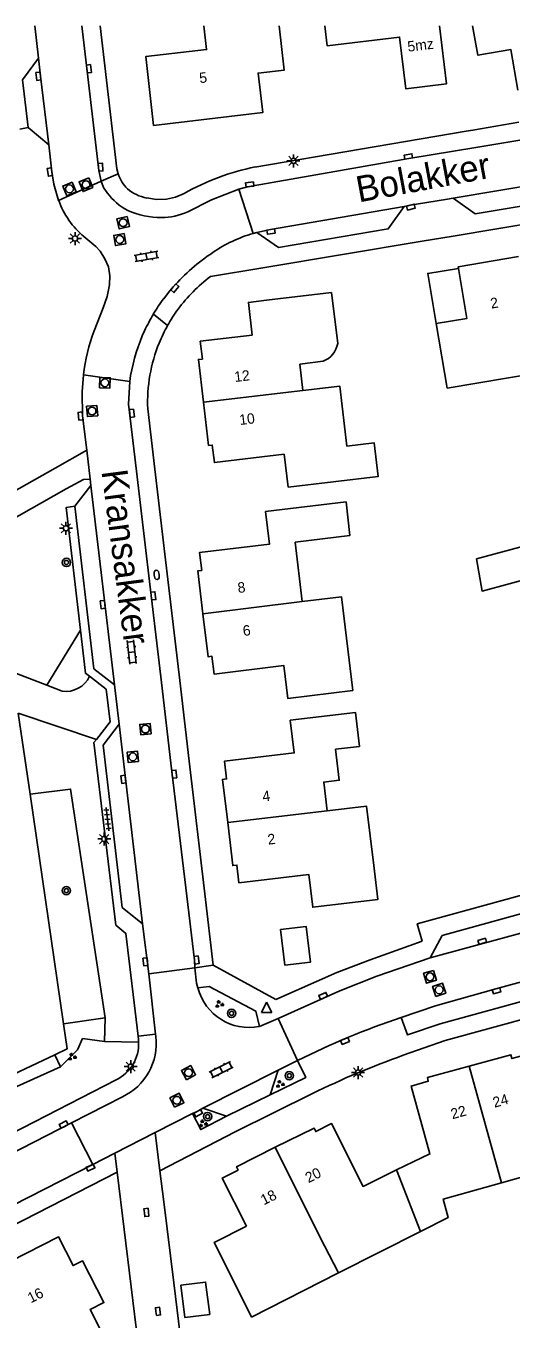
# Model space of a CAD drawing. Extents: x 137999 to 141000, y 397500 to 400501.
# Drawn here: x 138476 to 138522.6, y 400375.8 to 400500 of the extents above; entities that cross this region are included whole.
import ezdxf

# ---------------------------------------------------------------- set-up
doc = ezdxf.new("R2010")
doc.units = 0
for name, color, linetype in [('gg-afsc-erfafscheiding', 7, 'Continuous'), ('gg-afsc-hekwerk', 7, 'Continuous'), ('gg-anno-huisnummerreeks BGT', 7, 'Continuous'), ('gg-anno-openbare ruimte label', 7, 'Continuous'), ('gg-bbg-gedigitaliseerde bebouwing', 7, 'Continuous'), ('gg-bbg-gedigitaliseerde bijgebouw', 7, 'Continuous'), ('gg-bbg-hoofdgebouw', 7, 'Continuous'), ('gg-bbg-luifel en loopbrug', 7, 'Continuous'), ('gg-bbg-tussenscheiding', 7, 'Continuous'), ('gg-knt-verharding', 7, 'Continuous'), ('gg-knt-verharding nz', 7, 'Continuous'), ('gt-grn-groengrens', 7, 'Continuous'), ('gt-grn-weggrens', 7, 'Continuous'), ('gt-symb-boom', 7, 'Continuous'), ('gt-symb-brandkraan', 7, 'Continuous'), ('gt-symb-groenvak', 7, 'Continuous'), ('gt-symb-klinker verharding', 7, 'Continuous'), ('gt-symb-kolk', 7, 'Continuous'), ('gt-symb-lichtmast', 7, 'Continuous'), ('gt-symb-rioolschacht', 7, 'Continuous'), ('gt-symb-tegel verharding', 7, 'Continuous'), ('gt-symb-waterafsluiter', 7, 'Continuous')]:
    doc.layers.add(name, color=color, linetype=linetype)

# ---------------------------------------------------------------- blocks, each defined once
blk = doc.blocks.new('gt0-KOLK')
at = {"layer": 'gt-symb-kolk'}
blk.add_lwpolyline([(0, 0), (0.37, 0), (0.37, 0.4), (-0.38, 0.4), (-0.38, 0), (0, 0)], dxfattribs=at)
blk = doc.blocks.new('gt0-LMAST')
at = {"layer": 'gt-symb-lichtmast'}
for p, q in [((-0.18, 0.17), (-0.45, 0.44)), ((0, 0.25), (0, 0.62)), ((0.17, 0.17), (0.44, 0.44)), ((-0.25, 0), (-0.63, 0)), ((-0.18, -0.18), (-0.45, -0.45)), ((0, -0.25), (0, -0.63)), ((0.44, -0.45), (0.17, -0.18)), ((0.25, 0), (0.62, 0))]:
    blk.add_line(p, q, dxfattribs=at)
blk.add_circle((0, 0), 0.25, dxfattribs=at)
blk = doc.blocks.new('gt0-RS')
at = {"layer": 'gt-symb-rioolschacht'}
blk.add_lwpolyline([(-0.5, -0.5), (0.5, -0.5), (0.5, 0.5), (-0.5, 0.5)], close=True, dxfattribs=at)
blk.add_circle((0, 0), 0.375, dxfattribs=at)
blk = doc.blocks.new('gt0-KL1')
at = {"layer": 'gt-symb-klinker verharding'}
for p, q in [((-1.15, 0.3), (1.15, 0.3)), ((-1, -0.3), (-1, 0.3)), ((-0.5, 0.3), (-0.5, 0.45)), ((0, -0.3), (0, 0.3)), ((0.5, 0.3), (0.5, 0.45)), ((1, -0.3), (1, 0.3)), ((-1.15, -0.3), (1.15, -0.3)), ((-0.5, -0.45), (-0.5, -0.3)), ((0.5, -0.45), (0.5, -0.3))]:
    blk.add_line(p, q, dxfattribs=at)
blk = doc.blocks.new('gt0-TEG1')
at = {"layer": 'gt-symb-tegel verharding'}
for p, q in [((-1.13, 0), (1.12, 0)), ((-0.9, -0.25), (-0.9, 0.25)), ((-0.45, -0.25), (-0.45, 0.25)), ((0, -0.25), (0, 0.25)), ((0.45, -0.25), (0.45, 0.25)), ((0.9, -0.25), (0.9, 0.25))]:
    blk.add_line(p, q, dxfattribs=at)
blk = doc.blocks.new('gt0-BR')
at = {"layer": 'gt-symb-brandkraan'}
for centre, radius, start, end in [((-0.24, 0), 0.206, 107.5669, 252.4331), ((0.6, -2.66), 3, 106.892, 107.5669), ((0, -0.69), 0.938, 73.108, 106.892), ((-0.6, -2.66), 3, 72.4331, 73.108), ((0.24, 0), 0.206, 287.567, 72.4331), ((0.6, 2.66), 3, 252.4331, 253.108), ((0, 0.69), 0.938, 253.108, 286.8921), ((-0.6, 2.66), 3, 286.8921, 287.567)]:
    blk.add_arc(centre, radius, start, end, dxfattribs=at)
blk = doc.blocks.new('gt0-BOOM')
at = {"layer": 'gt-symb-boom'}
for radius in [0.4, 0.2]:
    blk.add_circle((0, 0), radius, dxfattribs=at)
blk = doc.blocks.new('gt0-GRVAK')
at = {"layer": 'gt-symb-groenvak'}
for p, q in [((-0.11, 0.19), (-0.23, 0.24)), ((-0.18, 0.15), (0.09, 0.15)), ((-0.09, 0.21), (-0.16, 0.32)), ((-0.05, 0.21), (-0.05, 0.39)), ((0, 0.21), (0.06, 0.32)), ((0.02, 0.19), (0.13, 0.24)), ((0.26, -0.05), (0.2, 0.06)), ((0.31, -0.05), (0.31, 0.13)), ((0.35, -0.05), (0.41, 0.06)), ((-0.24, -0.23), (-0.36, -0.18)), ((-0.32, -0.26), (-0.05, -0.26)), ((-0.23, -0.21), (-0.29, -0.09)), ((-0.18, -0.2), (-0.18, -0.02)), ((-0.14, -0.21), (-0.07, -0.09)), ((-0.12, -0.23), (0, -0.18)), ((0.24, -0.07), (0.12, -0.02)), ((0.17, -0.11), (0.44, -0.11)), ((0.37, -0.07), (0.49, -0.02))]:
    blk.add_line(p, q, dxfattribs=at)
blk = doc.blocks.new('gt0-WAFSL')
at = {"layer": 'gt-symb-waterafsluiter'}
for p, q in [((-0.5, -0.33), (0, 0.67)), ((0, 0.67), (0.5, -0.33)), ((0.5, -0.33), (-0.5, -0.33))]:
    blk.add_line(p, q, dxfattribs=at)

msp = doc.modelspace()

# ---------------------------------------------------------------- linework, layer by layer
at = {"layer": 'gg-afsc-erfafscheiding'}
for p, q in [((138518.28, 400489.89), (138498, 400486.44)), ((138484.75, 400486.26), (138484.86, 400485.8)), ((138498.75, 400476.75), (138514.06, 400479.32)), ((138484.76, 400389.87), (138486.78, 400373.34))]:
    msp.add_line(p, q, dxfattribs=at)
for points in [[(138487.61, 400483.47), (138488.55, 400483.32), (138489.5, 400483.36), (138490.38, 400483.55), (138491.2, 400483.9)], [(138514.05, 400412.05), (138509.06, 400410.26), (138505.87, 400409.05)]]:
    msp.add_lwpolyline(points, dxfattribs=at)
for centre, radius, start, end in [((138488.28, 400486.92), 3.6, 198.1543, 225.7005), ((138502.49, 400464.07), 22.82, 101.3394, 119.6526), ((138488.35, 400487.37), 3.98, 229.4619, 259.1445)]:
    msp.add_arc(centre, radius, start, end, dxfattribs=at)
at = {"layer": 'gg-afsc-hekwerk'}
for p, q in [((138475.26, 400433.97), (138476.4, 400426.18)), ((138476.4, 400426.18), (138479.62, 400404.12)), ((138505.87, 400409.05), (138499.99, 400406.46)), ((138490.21, 400379.24), (138492.09, 400364.06))]:
    msp.add_line(p, q, dxfattribs=at)
for points in [[(138526.64, 400417.32), (138513.58, 400413.74), (138514.05, 400412.05)], [(138478.77, 400401.16), (138472.5, 400398.2), (138471.09, 400404.32)], [(138479.62, 400404.12), (138479.97, 400401.73), (138478.77, 400401.16)]]:
    msp.add_lwpolyline(points, dxfattribs=at)
at = {"layer": 'gg-bbg-gedigitaliseerde bebouwing'}
for p, q in [((138505.35, 400474.39), (138505.94, 400469.48)), ((138502.31, 400467.51), (138504.54, 400467.78)), ((138502.31, 400467.51), (138502.6, 400464.98)), ((138516.45, 400465.18), (138525.2, 400466.67)), ((138521.68, 400388.86), (138527.2, 400390.39)), ((138513.89, 400384.18), (138506.02, 400380.19)), ((138497.68, 400375.95), (138506.02, 400380.19))]:
    msp.add_line(p, q, dxfattribs=at)
for points in [[(138501.17, 400455.68), (138509.83, 400456.72), (138509.44, 400459.95), (138506.82, 400459.63), (138506.13, 400465.39), (138502.6, 400464.98)], [(138507.4, 400436.15), (138506.32, 400445.14), (138502.54, 400444.69)], [(138521.68, 400388.86), (138516.07, 400387.29), (138516.56, 400385.53), (138513.89, 400384.18)]]:
    msp.add_lwpolyline(points, dxfattribs=at)
msp.add_arc((138503.71, 400469.89), 2.27, 291.4361, 349.5907, dxfattribs=at)
at = {"layer": 'gg-bbg-gedigitaliseerde bijgebouw'}
for points in [[(138526.77, 400450.81), (138519.28, 400448.79), (138519.81, 400445.69), (138527.59, 400447.79)], [(138500.46, 400413.18), (138502.92, 400413.47), (138503.33, 400410.05), (138500.87, 400409.76), (138500.46, 400413.18)], [(138490.87, 400379.01), (138491.25, 400375.91), (138493.65, 400376.21), (138493.26, 400379.31), (138490.87, 400379.01)]]:
    msp.add_lwpolyline(points, dxfattribs=at)
at = {"layer": 'gg-bbg-hoofdgebouw'}
for p, q in [((138499.1, 400473.64), (138505.35, 400474.39)), ((138516.45, 400465.18), (138515.4, 400471.4)), ((138497.68, 400375.95), (138494.81, 400381.68))]:
    msp.add_line(p, q, dxfattribs=at)
for points in [[(138500.32, 400500), (138500.8, 400495.73), (138498.29, 400495.46), (138498.74, 400491.67), (138488.27, 400490.44), (138487.51, 400497.05), (138493.36, 400497.72), (138493.09, 400500)], [(138515.71, 400500), (138516.38, 400494.43), (138512.47, 400493.96), (138511.88, 400498.93), (138504.94, 400498.09), (138504.7, 400500)], [(138518.89, 400500), (138519.4, 400497.18), (138522.57, 400497.72), (138523.24, 400493.81)], [(138517.54, 400476.7), (138517.51, 400476.86), (138523.3, 400477.84)], [(138515.4, 400471.4), (138518.35, 400471.89), (138517.54, 400476.7)], [(138497.74, 400470.29), (138497.37, 400473.43), (138499.1, 400473.64)], [(138497.74, 400470.29), (138492.75, 400469.7), (138492.95, 400467.99), (138492.57, 400467.96), (138493.05, 400463.85)], [(138501.17, 400455.68), (138500.8, 400458.84), (138494.1, 400458.05), (138493.9, 400459.73), (138493.54, 400459.69), (138493.05, 400463.85)], [(138502.54, 400444.69), (138501.86, 400450.39), (138507.12, 400451.04), (138506.74, 400454.26), (138499.01, 400453.34), (138499.38, 400450.2), (138492.67, 400449.39), (138492.89, 400447.69), (138492.5, 400447.64), (138492.99, 400443.52)], [(138507.4, 400436.15), (138501.15, 400435.39), (138500.77, 400438.54), (138494.07, 400437.73), (138493.86, 400439.43), (138493.49, 400439.39), (138492.99, 400443.52)], [(138504.94, 400424.58), (138504.6, 400427.35), (138506.09, 400427.53), (138505.74, 400430.51), (138508.03, 400430.78), (138507.64, 400434.04), (138501.39, 400433.29), (138501.77, 400430.15), (138495.07, 400429.35), (138495.27, 400427.66), (138494.88, 400427.61), (138495.38, 400423.46)], [(138509.4, 400419.33), (138508.72, 400425.03), (138504.94, 400424.58)], [(138509.4, 400419.33), (138509.8, 400416.08), (138503.54, 400415.33), (138503.16, 400418.48), (138496.46, 400417.68), (138496.26, 400419.37), (138495.87, 400419.32), (138495.38, 400423.46)], [(138518.56, 400400.06), (138522.57, 400401.16), (138522.67, 400400.79), (138524.31, 400401.24), (138526.11, 400394.74), (138529.25, 400395.6)], [(138511.6, 400390.08), (138514.8, 400391.63), (138512.99, 400398.14), (138514.63, 400398.6), (138514.55, 400398.96), (138518.56, 400400.06)], [(138499.95, 400392.26), (138503.67, 400394.11), (138503.84, 400393.77), (138505.36, 400394.54), (138508.37, 400388.51), (138511.6, 400390.08)], [(138497.18, 400384.67), (138494.86, 400389.3), (138496.38, 400390.07), (138496.23, 400390.4), (138499.95, 400392.26)], [(138497.18, 400384.67), (138494.09, 400383.12), (138494.81, 400381.68)], [(138476.74, 400368.97), (138471.34, 400366.22), (138469.1, 400375.16), (138472.49, 400376.9), (138471.12, 400379.57), (138471.92, 400379.97), (138471.62, 400380.55), (138474.21, 400381.88), (138474.5, 400381.3), (138479.13, 400383.66), (138480.54, 400380.9), (138481.43, 400381.36), (138483.49, 400377.35), (138482.18, 400376.68), (138484.16, 400372.75)]]:
    msp.add_lwpolyline(points, dxfattribs=at)
at = {"layer": 'gg-bbg-luifel en loopbrug'}
msp.add_lwpolyline([(138517.54, 400476.7), (138514.59, 400476.21), (138515.4, 400471.4)], dxfattribs=at)
at = {"layer": 'gg-bbg-tussenscheiding'}
for p, q in [((138502.6, 400464.98), (138493.05, 400463.85)), ((138502.54, 400444.69), (138492.99, 400443.52)), ((138504.94, 400424.58), (138495.38, 400423.46)), ((138521.68, 400388.86), (138518.56, 400400.06)), ((138504.23, 400383.66), (138499.95, 400392.26)), ((138511.6, 400390.08), (138513.89, 400384.18)), ((138504.23, 400383.66), (138506.02, 400380.19))]:
    msp.add_line(p, q, dxfattribs=at)
at = {"layer": 'gg-knt-verharding'}
for p, q in [((138476.87, 400500), (138477.23, 400496.89)), ((138483.14, 400500), (138484.75, 400486.26)), ((138475.67, 400494.83), (138477.23, 400496.89)), ((138475.67, 400494.83), (138476.23, 400490.22)), ((138518.91, 400489.99), (138523.34, 400490.75)), ((138476.23, 400490.22), (138475.43, 400490.08)), ((138478.2, 400488.58), (138476.23, 400490.22)), ((138518.28, 400489.89), (138518.91, 400489.99)), ((138519.19, 400488.32), (138523.62, 400489.06)), ((138479.15, 400483.22), (138483.24, 400485.07)), ((138497.81, 400480.06), (138496.46, 400484.31)), ((138513.49, 400482.87), (138516.47, 400483.35)), ((138516.47, 400483.35), (138517.04, 400483.44)), ((138517.04, 400479.81), (138540.51, 400483.74)), ((138497.81, 400480.06), (138498.19, 400480.15)), ((138514.06, 400479.32), (138517.04, 400479.81)), ((138493.73, 400475.91), (138498.75, 400476.75)), ((138487.4, 400470.7), (138487.18, 400470.21)), ((138481.52, 400466.47), (138485.98, 400465.83)), ((138487.7, 400463.22), (138488.38, 400457.42)), ((138478.82, 400457.51), (138481.86, 400459.24)), ((138482.17, 400456.45), (138481.86, 400459.24)), ((138487.59, 400449.05), (138486.63, 400457.22)), ((138488.38, 400457.42), (138489.34, 400449.25)), ((138480.71, 400453.86), (138482.24, 400455.84)), ((138482.17, 400456.45), (138482.24, 400455.84)), ((138489.01, 400436.91), (138487.59, 400449.05)), ((138489.34, 400449.25), (138490.77, 400437.12)), ((138484.96, 400432.91), (138484.52, 400436.68)), ((138489.92, 400429.17), (138489.01, 400436.91)), ((138490.77, 400437.12), (138491.68, 400429.37)), ((138491.45, 400416.4), (138489.92, 400429.17)), ((138491.68, 400429.37), (138493.18, 400416.61)), ((138493.18, 400416.61), (138493.99, 400409.75)), ((138487.82, 400408.94), (138487.21, 400413.74)), ((138487.82, 400408.94), (138492.22, 400409.5)), ((138488.46, 400403.12), (138487.82, 400408.94)), ((138493.99, 400409.75), (138499.99, 400406.46)), ((138498.42, 400403.86), (138500.21, 400404.62)), ((138500.21, 400404.62), (138502.07, 400400.6)), ((138488.49, 400402.89), (138488.46, 400403.12)), ((138500.22, 400399.67), (138502.07, 400400.6)), ((138499.45, 400397.3), (138500.22, 400399.67)), ((138480.39, 400394.6), (138485.27, 400397.11)), ((138495.25, 400395.24), (138499.45, 400397.3)), ((138492.01, 400395.52), (138488.4, 400393.68)), ((138495.25, 400395.24), (138493, 400396.03)), ((138448.9, 400378.5), (138480.39, 400394.6)), ((138480.39, 400394.6), (138482.43, 400390.62)), ((138488.4, 400393.68), (138484.53, 400391.7)), ((138484.53, 400391.7), (138482.43, 400390.62)), ((138482.43, 400390.62), (138450.96, 400374.5)), ((138489.24, 400387.02), (138488.86, 400390.01)), ((138446.88, 400370.49), (138484.76, 400389.87)), ((138489.24, 400387.02), (138490.21, 400379.24))]:
    msp.add_line(p, q, dxfattribs=at)
for points in [[(138481.39, 400500), (138483, 400486.1), (138483.24, 400485.07)], [(138479.15, 400483.22), (138478.69, 400484.78), (138478.49, 400485.99), (138478.2, 400488.58)], [(138496.46, 400484.31), (138497.28, 400484.53), (138512.77, 400487.25), (138519.19, 400488.32)], [(138517.04, 400483.44), (138519.13, 400481.93), (138538.57, 400485.18), (138540.1, 400487.34)], [(138483.81, 400483.95), (138483.45, 400484.47), (138483.24, 400485.07)], [(138496.46, 400484.31), (138493.83, 400483.28), (138491.55, 400482.14)], [(138498.19, 400480.15), (138500.25, 400478.7), (138510.8, 400480.5), (138512.31, 400482.63)], [(138512.31, 400482.63), (138512.91, 400482.78), (138513.49, 400482.87)], [(138481.58, 400479.75), (138482.73, 400478.81), (138483.12, 400478.35), (138483.59, 400477.63), (138483.93, 400476.85), (138484.07, 400475.99), (138484.04, 400475.11), (138483.82, 400473.99), (138483.43, 400472.9), (138482.56, 400470.71)], [(138490.15, 400474.92), (138489.69, 400474.37), (138489.24, 400473.79)], [(138481.52, 400466.47), (138481.4, 400464.84), (138481.45, 400462.54), (138481.86, 400459.24)], [(138486.63, 400457.22), (138485.87, 400463.65), (138485.98, 400465.83)], [(138478.82, 400457.51), (138467.39, 400451.07), (138463.64, 400449.1)], [(138479.86, 400455.51), (138481.52, 400456.41), (138482.17, 400456.45)], [(138464.67, 400447.11), (138469.64, 400449.71), (138479.86, 400455.51)], [(138481.24, 400441.94), (138479.88, 400453.74), (138480.71, 400453.86)], [(138484.52, 400436.68), (138482.54, 400438.23), (138480.71, 400453.86)], [(138482.1, 400437.51), (138481.72, 400437.81), (138481.24, 400441.94)], [(138482.77, 400431.44), (138484.09, 400433.13), (138483.72, 400436.27), (138482.1, 400437.51)], [(138487.21, 400413.74), (138485.25, 400415.31), (138483.41, 400430.91), (138484.96, 400432.91)], [(138486.77, 400402.93), (138485.6, 400412.81), (138484.63, 400413.61), (138482.53, 400431.14), (138482.77, 400431.44)], [(138575.45, 400422.4), (138575.88, 400420.65), (138515.79, 400404.11), (138512.64, 400403.05), (138512.02, 400404.74)], [(138512.23, 400401.1), (138516.27, 400402.51), (138582.62, 400420.69)], [(138492.22, 400409.5), (138492.19, 400410.23), (138491.45, 400416.4)], [(138527.3, 400413.87), (138525.11, 400415.14), (138515.98, 400412.6), (138514.82, 400410.45)], [(138500.21, 400404.62), (138506.14, 400407.28), (138509.71, 400408.69), (138514.82, 400410.45)], [(138492.22, 400409.5), (138492.39, 400408.02), (138492.51, 400407.58)], [(138498.42, 400403.86), (138498.07, 400405.34), (138493.61, 400407.7), (138492.51, 400407.58)], [(138486.83, 400402.37), (138486.81, 400402.65), (138486.77, 400402.93)], [(138502.07, 400400.6), (138502.87, 400398.97), (138499.45, 400397.3)], [(138472.77, 400397.05), (138474.58, 400393.57), (138484.68, 400398.74)], [(138488.86, 400390.01), (138496.09, 400393.74), (138503.51, 400397.43)], [(138493, 400396.03), (138492.44, 400395.71), (138492.01, 400395.52)], [(138495.25, 400395.24), (138492.8, 400393.97), (138492.01, 400395.52)]]:
    msp.add_lwpolyline(points, dxfattribs=at)
for centre, radius, start, end in [((138486.72, 400485.92), 8.03, 199.6361, 230.1926), ((138488.89, 400487.86), 6.41, 217.5667, 241.1404), ((138489, 400489.67), 8.08, 246.6504, 270.0863), ((138489.11, 400487.23), 5.64, 268.932, 295.62), ((138501.97, 400466.28), 14.4, 106.7813, 123.9111), ((138504.55, 400462.28), 19.15, 123.6341, 138.7249), ((138502.74, 400463.85), 15.06, 126.7536, 143.6493), ((138503.38, 400463.27), 17.63, 143.3461, 149.2032), ((138503.28, 400463.31), 17.52, 149.1214, 155.0179), ((138502.61, 400463.92), 14.91, 143.5971, 150.7624), ((138500.15, 400464.19), 18.76, 159.6537, 173.0306), ((138502.73, 400463.86), 15.04, 150.7499, 157.8527), ((138503.18, 400463.45), 17.37, 157.0838, 172.1004), ((138502.73, 400463.85), 15.04, 157.8203, 182.3898), ((138497.45, 400408.87), 5.1, 194.5817, 280.9013), ((138538.11, 400328.14), 80.92, 108.8066, 116.4462), ((138482.96, 400402.21), 3.87, 296.3476, 2.3355), ((138482.83, 400402.26), 5.7, 295.3576, 6.4189), ((138541.22, 400320.07), 86.06, 109.6847, 115.9838)]:
    msp.add_arc(centre, radius, start, end, dxfattribs=at)
at = {"layer": 'gg-knt-verharding nz'}
for p, q in [((138540.1, 400487.34), (138517.04, 400483.44)), ((138482.24, 400455.84), (138484.52, 400436.68)), ((138484.96, 400432.91), (138487.21, 400413.74)), ((138514.82, 400410.45), (138527.3, 400413.87)), ((138500.22, 400399.67), (138493, 400396.03))]:
    msp.add_line(p, q, dxfattribs=at)
for points in [[(138477.23, 400496.89), (138477.4, 400495.18), (138478.2, 400488.58)], [(138512.31, 400482.63), (138499.49, 400480.43), (138498.19, 400480.15)], [(138512.02, 400404.74), (138515.32, 400405.85), (138521.13, 400407.49), (138535.24, 400411.32), (138563, 400418.96), (138574.19, 400421.99), (138575.45, 400422.4)]]:
    msp.add_lwpolyline(points, dxfattribs=at)
at = {"layer": 'gt-grn-groengrens'}
for p, q in [((138478.01, 400436.66), (138481.24, 400441.94)), ((138474.68, 400437.94), (138478.01, 400436.66)), ((138478.01, 400436.66), (138479.49, 400436.09)), ((138482.77, 400431.44), (138475.26, 400433.97)), ((138483.6, 400404.7), (138479.62, 400404.12)), ((138483.54, 400402.44), (138483.6, 400404.7)), ((138483.54, 400402.44), (138486.83, 400402.37)), ((138479.32, 400399.99), (138478.77, 400401.16)), ((138472.77, 400397.05), (138479.32, 400399.99))]:
    msp.add_line(p, q, dxfattribs=at)
for points in [[(138483.6, 400404.7), (138480.3, 400426.67), (138476.4, 400426.18)], [(138479.32, 400399.99), (138480.95, 400401.63), (138481.44, 400402.7), (138483.54, 400402.44)]]:
    msp.add_lwpolyline(points, dxfattribs=at)
msp.add_arc((138479.86, 400438.52), 2.46, 261.3539, 335.7902, dxfattribs=at)
at = {"layer": 'gt-grn-weggrens'}
for p, q in [((138483.24, 400485.07), (138484.86, 400485.8)), ((138489.6, 400471.21), (138488.24, 400472.3)), ((138493.99, 400409.75), (138492.22, 400409.5)), ((138488.46, 400403.12), (138486.77, 400402.93)), ((138488.86, 400390.01), (138488.4, 400393.68)), ((138484.76, 400389.87), (138484.53, 400391.7))]:
    msp.add_line(p, q, dxfattribs=at)

# ---------------------------------------------------------------- block references
at = {"layer": 'gt-symb-boom'}
for p in [(138479.9, 400448.45), (138479.89, 400416.92), (138495.75, 400405.13), (138501.29, 400399.14), (138493.45, 400395.21)]:
    msp.add_blockref('gt0-BOOM', p, dxfattribs=at)
at = {"layer": 'gt-symb-brandkraan', "rotation": -83.62817759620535}
msp.add_blockref('gt0-BR', (138488.56, 400447.25), dxfattribs=at)
at = {"layer": 'gt-symb-groenvak'}
for p in [(138494.56, 400406), (138480.42, 400400.95), (138500.39, 400398.33), (138492.99, 400394.53)]:
    msp.add_blockref('gt0-GRVAK', p, dxfattribs=at)
at = {"layer": 'gt-symb-klinker verharding'}
for p, rotation in [((138487.58, 400477.85), 10.017934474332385), ((138486.16, 400439.84), -83.28012011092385), ((138494.75, 400399.72), 26.79556491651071)]:
    msp.add_blockref('gt0-KL1', p, dxfattribs=dict(at, rotation=rotation))
at = {"layer": 'gt-symb-kolk'}
for p, rotation in [((138477.4, 400495.18), 95.85309130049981), ((138481.87, 400495.85), -83.28012011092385), ((138512.77, 400487.25), 10.017934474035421), ((138478.49, 400485.99), 99.79214624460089), ((138482.98, 400486.41), -86.84560781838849), ((138497.53, 400484.56), 7.465974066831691), ((138512.91, 400482.78), -166.0609856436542), ((138499.49, 400480.43), -170.27403432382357), ((138490.15, 400474.92), -130.986533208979), ((138481.45, 400462.54), 97.0681400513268), ((138485.98, 400462.75), -83.28012011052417), ((138483.58, 400444.43), 96.71987988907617), ((138488.04, 400445.21), -83.28012011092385), ((138490.05, 400428.08), -83.33703637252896), ((138485.56, 400427.64), 96.48566035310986), ((138519.88, 400411.86), 15.551724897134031), ((138487.68, 400410.11), 96.83367234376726), ((138492.19, 400410.23), -83.16632765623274), ((138521.13, 400407.49), -164.28274756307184), ((138504.63, 400406.63), 24.38706671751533), ((138506.56, 400402.66), -157.04963699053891), ((138492.44, 400395.71), -150.9231364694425), ((138479.73, 400394.27), 27.07775140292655), ((138482.13, 400390.49), -156.61335784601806), ((138487.38, 400385.98), -83.68511557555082), ((138488.49, 400376.47), -81.60242742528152)]:
    msp.add_blockref('gt0-KOLK', p, dxfattribs=dict(at, rotation=rotation))
at = {"layer": 'gt-symb-lichtmast'}
for p in [(138501.7, 400487.03), (138480.72, 400479.57), (138479.85, 400451.73), (138483.53, 400421.88), (138486.07, 400400.01), (138507.9, 400399.44)]:
    msp.add_blockref('gt0-LMAST', p, dxfattribs=at)
at = {"layer": 'gt-symb-rioolschacht'}
for p, rotation in [((138480.19, 400484.34), -157.41099611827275), ((138481.77, 400484.74), -157.17745934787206), ((138485.34, 400481.09), -167.117020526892), ((138485.02, 400479.47), -169.9256672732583), ((138483.59, 400465.71), -91.94925412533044), ((138482.36, 400463), -84.95083353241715), ((138487.48, 400432.44), 96.25793391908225), ((138486.27, 400429.77), 96.66296362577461), ((138514.8, 400408.64), -163.50377577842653), ((138515.68, 400407.39), 17.81888891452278), ((138491.62, 400399.43), 28.153346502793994), ((138490.5, 400396.78), 25.847610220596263)]:
    msp.add_blockref('gt0-RS', p, dxfattribs=dict(at, rotation=rotation))
at = {"layer": 'gt-symb-tegel verharding', "rotation": -83.28012011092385}
msp.add_blockref('gt0-TEG1', (138483.84, 400423.77), dxfattribs=at)
at = {"layer": 'gt-symb-waterafsluiter'}
msp.add_blockref('gt0-WAFSL', (138499.12, 400405.55), dxfattribs=at)

# ---------------------------------------------------------------- texts
at = {"layer": 'gg-anno-huisnummerreeks BGT'}
for s, rotation, p in [('5mz', 6.8, (138512.7, 400497.51)), ('5', 6.7, (138492.71, 400494.49)), ('2', 9.7, (138520.69, 400472.83)), ('12', 6.7, (138496.07, 400465.78)), ('10', 6.7, (138496.55, 400461.65)), ('8', 6.8, (138496.39, 400445.51)), ('6', 6.8, (138496.89, 400441.38)), ('4', 6.8, (138498.77, 400425.47)), ('2', 6.8, (138499.27, 400421.33)), ('22', 15.4, (138516.95, 400394.95)), ('24', 15.4, (138520.99, 400396.06)), ('20', 26.5, (138503.13, 400388.81)), ('18', 26.5, (138498.85, 400386.68)), ('16', 27.1, (138476.48, 400377.26))]:
    msp.add_text(s, height=1, rotation=rotation, dxfattribs=at).set_placement(p)
at = {"layer": 'gg-anno-openbare ruimte label'}
for s, rotation, p in [('Bolakker', 10.6, (138507.96, 400483.03)), ('Kransakker', 277.5, (138483.25, 400457.22))]:
    msp.add_text(s, height=2.5, rotation=rotation, dxfattribs=at).set_placement(p)

doc.saveas('drawing.dxf')
